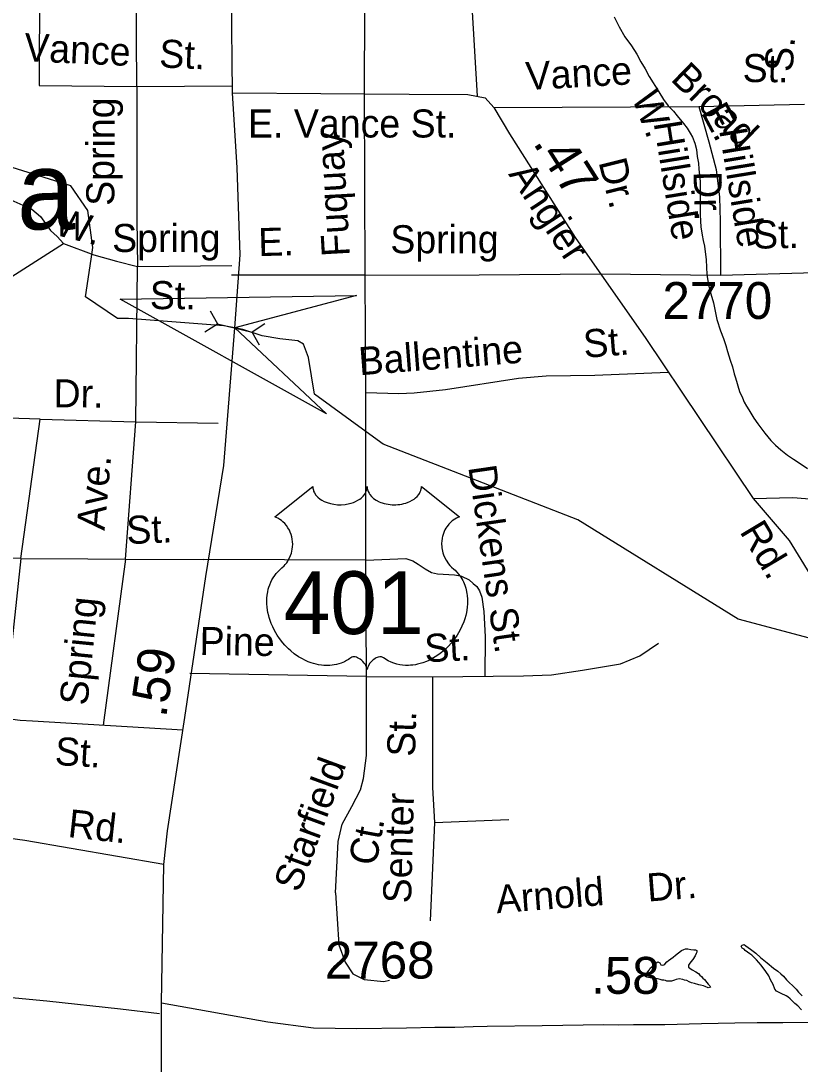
# Model space of a CAD drawing. Extents: x 2001466 to 2224147, y 644118 to 847247.
# Drawn here: x 2058818 to 2061459, y 663505 to 667039 of the extents above; entities that cross this region are included whole.
import ezdxf

# ---------------------------------------------------------------- set-up
doc = ezdxf.new("R2010")
doc.units = 0
for name, color, linetype in [('Exist Civil Demographics City Label', 7, 'Continuous'), ('Exist Hydrographic Misc Water Feature', 7, 'Continuous'), ('Exist Road Non-System Type 51', 7, 'Continuous'), ('Exist Road Non-System Type 51 Label', 7, 'Continuous'), ('Exist Road Primary US Attributed', 7, 'Continuous'), ('Exist Road Primary US Mileage Hundredths English Label', 7, 'Continuous'), ('Exist Road Primary US Shield CELL', 7, 'Continuous'), ('Exist Road Primary US Shield Number Label', 7, 'Continuous'), ('Exist Road Secondary Mileage Hundredths English Label', 7, 'Continuous'), ('Exist Road Secondary Structure Culvert Attributed CELL', 7, 'Continuous'), ('Exist Road Secondary Structure Culvert CELL', 7, 'Continuous'), ('Exist Road Secondary Type 51 Attributed', 7, 'Continuous'), ('Exist Road Secondary Type 51 Label', 7, 'Continuous'), ('Exist Road Secondary Type 51 Number Label', 7, 'Continuous')]:
    doc.layers.add(name, color=color, linetype=linetype)

msp = doc.modelspace()

# ---------------------------------------------------------------- linework, layer by layer
at = {"layer": 'Exist Hydrographic Misc Water Feature'}
for points in [[(2059056.4, 666232.2), (2059062.3, 666271.5), (2059045.3, 666396.5), (2058987.2, 666479.7), (2058753.3, 666553.3), (2058620.2, 666677.4), (2058586.4, 666770), (2058619.4, 667110.5), (2058596, 667190.8)], [(2060829.2, 667052.6), (2060845.2, 667018.6), (2060865.3, 666984.7), (2060887.2, 666954.7), (2060905.3, 666926.7), (2060919.4, 666900.8), (2060933.4, 666876.8), (2060947.5, 666850.9), (2060979.5, 666798.9), (2060995.7, 666772.9), (2061011.7, 666751), (2061029.5, 666733), (2061041.6, 666717.1), (2061063.8, 666691.1), (2061075.7, 666675.1), (2061085.7, 666659.1), (2061093.9, 666645.2), (2061101.9, 666625.2), (2061107.9, 666603.2), (2061109.9, 666579.2), (2061114, 666557.2), (2061116.1, 666537.2), (2061120.2, 666495.2), (2061120.2, 666473.3), (2061120.2, 666437.3), (2061120.2, 666419.3), (2061120.2, 666381.2), (2061122.4, 666341.2), (2061126.3, 666313.3), (2061130.4, 666295.3), (2061134.5, 666275.3), (2061140.7, 666229.3), (2061142.5, 666179.3), (2061148.7, 666145.4), (2061152.8, 666125.4), (2061164.9, 666083.4), (2061170.8, 666055.5), (2061177, 666027.5), (2061188.9, 665989.4), (2061198.9, 665963.5), (2061207.1, 665939.5), (2061213.1, 665919.5), (2061221.3, 665889.6), (2061229.3, 665867.6), (2061235.2, 665843.6), (2061239.3, 665829.6), (2061253.3, 665783.6), (2061263.3, 665761.6), (2061269.5, 665747.7), (2061277.5, 665733.7), (2061285.5, 665721.7), (2061291.4, 665709.7), (2061301.4, 665693.7), (2061315.6, 665673.8), (2061329.5, 665655.8), (2061339.6, 665641.8), (2061349.6, 665629.8), (2061359.7, 665617.9), (2061375.7, 665601.9), (2061393.7, 665585.9), (2061415.7, 665567.9), (2061435.8, 665554), (2061455.6, 665542.1), (2061483.7, 665522.1)], [(2059183.5, 666030.4), (2059146.1, 666030.3), (2059037.3, 666104.6), (2059056.4, 666232.2)], [(2059988.4, 665647.1), (2059813.2, 665773.9), (2059792.7, 665898.4), (2059776.5, 665944.1), (2059757.2, 665955.3), (2059696.4, 665962.4), (2059636.5, 665972.5), (2059570.6, 665993.8), (2059543.2, 665998.9), (2059505.7, 666006), (2059183.5, 666030.4)], [(2061642.8, 664933.9), (2061630.4, 664929.5), (2061608.4, 664924.4), (2061590, 664924.4), (2061558.5, 664930.3), (2061248.5, 665011.7), (2060705.2, 665349), (2060046.3, 665605.2), (2059988.4, 665647.1)], [(2061028.9, 663867.7), (2061036.9, 663873.7), (2061046.8, 663881.6), (2061056.8, 663889.6), (2061064.8, 663893.7), (2061070.8, 663895.7), (2061078.8, 663895.7), (2061088.8, 663893.7), (2061098.9, 663891.7), (2061104.8, 663891.7), (2061108.7, 663889.7), (2061108.7, 663883.8), (2061106.9, 663879.8), (2061103, 663871.8), (2061095, 663859.8), (2061088.8, 663851.7), (2061082.9, 663843.7), (2061080.8, 663839.7), (2061080.8, 663833.7), (2061084.9, 663829.7), (2061092.9, 663823.8), (2061105, 663817.8), (2061114.8, 663811.8), (2061119, 663805.8), (2061125.1, 663801.8), (2061129, 663795.8), (2061134.9, 663791.8), (2061142.9, 663781.8), (2061147, 663775.8), (2061153, 663769.9), (2061155, 663765.9), (2061147, 663763.8), (2061137, 663767.8), (2061131, 663769.8), (2061121, 663771.8), (2061115.1, 663773.7), (2061101.1, 663777.7), (2061091.1, 663779.7), (2061083.1, 663783.7), (2061075.1, 663787.7), (2061067.1, 663789.7), (2061061.1, 663791.7), (2061049, 663793.6), (2061039, 663791.6), (2061033, 663789.6), (2061023, 663785.6), (2061012.9, 663785.6), (2061007, 663785.6), (2061003.1, 663787.6), (2060996.9, 663789.6), (2060991, 663789.6), (2060985.1, 663791.6), (2060975, 663793.5), (2060963.1, 663795.5), (2060951, 663797.4), (2060939.1, 663799.4), (2060935, 663801.4), (2060935, 663805.4), (2060939.1, 663811.4), (2060943, 663817.5), (2060946.9, 663823.5), (2060950.8, 663829.5), (2060960.9, 663837.5), (2060967, 663843.5), (2060970.9, 663847.5), (2060976.8, 663851.5), (2060983, 663847.5), (2060986.9, 663841.5), (2060991, 663839.6), (2060996.9, 663841.6), (2061000.8, 663843.6), (2061007, 663851.6), (2061012.9, 663855.6), (2061020.9, 663861.6), (2061028.9, 663867.7)], [(2061463.2, 663688.4), (2061450.9, 663702.4), (2061441.1, 663710.4), (2061434.9, 663716.4), (2061425.1, 663726.4), (2061417.1, 663732.3), (2061410.9, 663736.3), (2061395, 663744.3), (2061385.1, 663748.3), (2061379, 663752.3), (2061373, 663758.3), (2061367.1, 663774.3), (2061358.9, 663790.2), (2061352.9, 663804.2), (2061342.9, 663818.2), (2061326.9, 663840.1), (2061310.9, 663858.1), (2061294.9, 663874.1), (2061288.7, 663878.1), (2061272.7, 663890.1), (2061268.8, 663894.1), (2061262.7, 663898), (2061258.8, 663904), (2061262.7, 663908), (2061268.8, 663910.1), (2061274.8, 663906.1), (2061290.8, 663894.1), (2061308.8, 663880.2), (2061324.8, 663866.1), (2061346.8, 663848.2), (2061368.9, 663830.3), (2061382.9, 663820.3), (2061392.9, 663810.3), (2061402.9, 663802.3), (2061413, 663790.3), (2061421, 663782.4), (2061434.9, 663768.4)], [(2061434.9, 663768.4), (2061445, 663758.4), (2061453, 663748.4), (2061465.1, 663736.5)]]:
    msp.add_lwpolyline(points, dxfattribs=at)
at = {"layer": 'Exist Road Non-System Type 51'}
for points in [[(2058881.5, 667170.5), (2058880.2, 666820.2), (2059211.6, 666816.2)], [(2059211.6, 666816.2), (2059208.9, 667150.5)], [(2059982.4, 666792.3), (2059983.8, 667084.7)], [(2060345.9, 667088.7), (2060364.5, 666783.9)], [(2058187.9, 666967), (2058294.9, 666951.8), (2058324.3, 666939.7), (2058359, 666906.3), (2058397.8, 666843.4), (2058421.8, 666826.1), (2058452.6, 666822.1), (2058491.3, 666823.4), (2058516.7, 666816.7), (2058530.1, 666798), (2058534.1, 666748.5), (2058578.2, 666629.5), (2058607.6, 666553.3), (2058637, 666521.2), (2058679.7, 666478.4), (2058722.5, 666459.7), (2058856.1, 666400.8), (2058885.5, 666376.8), (2058918.9, 666328.6), (2058941.7, 666308.6), (2058963.3, 666285.3)], [(2059211.6, 666816.2), (2059210.8, 666366.9), (2059213.2, 666206.4)], [(2059211.6, 666816.2), (2059534.8, 666819.3)], [(2059985.1, 666177.5), (2059982.4, 666792.3)], [(2060420.9, 666745.7), (2061115.7, 666749.3)], [(2061115.7, 666749.3), (2061473.8, 666757.3)], [(2061115.7, 666749.3), (2061149.1, 666629), (2061174.5, 666535.4), (2061185.2, 666441.8), (2061187.8, 666360.2), (2061189.2, 666178.1)], [(2058411.1, 665705), (2058451.5, 665809.3), (2058523.6, 665932.3), (2058599.8, 666044.6), (2058627.9, 666068.7), (2058717.4, 666128.9), (2058963.3, 666285.3)], [(2058963.3, 666285.3), (2059066.2, 666246.5), (2059142.4, 666225.1), (2059213.2, 666206.4)], [(2059208.4, 665680.9), (2059213.2, 666206.4)], [(2059213.2, 666206.4), (2059533.4, 666210.6)], [(2059985.1, 666177.5), (2060371.3, 666178.9), (2060782.8, 666182.1)], [(2060782.8, 666182.1), (2061189.2, 666178.1)], [(2061189.2, 666178.1), (2061511, 666186.1)], [(2059985.1, 666177.5), (2059532, 666177.5)], [(2059987, 665780.4), (2059985.1, 666177.5)], [(2059987, 665780.4), (2060099.2, 665776.4), (2060151.4, 665779.1), (2060256.9, 665789.8), (2060504.2, 665828.6), (2060598.8, 665836.6), (2060763.2, 665839.2), (2061012.2, 665849)], [(2059987.5, 665211.9), (2059987, 665780.4)], [(2058883.7, 665690.3), (2058411.1, 665705)], [(2058818.5, 665217.7), (2058883.7, 665690.3)], [(2058883.7, 665690.3), (2059208.4, 665680.9)], [(2059172.6, 665215.1), (2059208.4, 665680.9)], [(2059208.4, 665680.9), (2059487, 665676.7)], [(2058818.5, 665217.7), (2058220.8, 665226.3), (2058184.7, 665223.6), (2058171.4, 665215.6), (2058163.4, 665204.9), (2058159.4, 665154.1), (2058154.8, 665091), (2058144.1, 665062.9), (2058120.1, 665056.2), (2058078.6, 665058.9), (2057884.9, 665091)], [(2058818.5, 665217.7), (2058764.8, 664719.4), (2058760.4, 664697.5), (2058766.2, 664687.3), (2058773.9, 664675.2), (2058789.9, 664672.9), (2058815.8, 664670.3), (2058857.8, 664667.5), (2059367.5, 664636.9)], [(2058818.5, 665217.7), (2059045.6, 665216.4), (2059172.6, 665215.1)], [(2059172.6, 665215.1), (2059097.1, 664653.1)], [(2059172.6, 665215.1), (2059436.4, 665214.6)], [(2059987.5, 665211.9), (2059436.4, 665214.6)], [(2059987.5, 665211.9), (2060123, 665217.8), (2060146.8, 665209.3), (2060164.6, 665198.9), (2060188.2, 665182.5), (2060210, 665170), (2060229.9, 665165.6), (2060287.8, 665162.4), (2060301.8, 665160.2), (2060311.7, 665158), (2060337.5, 665145.4), (2060351.2, 665133.2), (2060363, 665122.9), (2060372.7, 665108.7), (2060380.3, 665086.6), (2060387.3, 665038.4), (2060391.6, 664952.3), (2060391, 664818.3)], [(2059989.7, 664817.7), (2059987.5, 665211.9)], [(2060212.8, 664816.3), (2060521, 664819.8), (2060615.9, 664823.8), (2060721.5, 664839.9), (2060849.8, 664861.3), (2060915.2, 664888), (2060979.4, 664930.8)], [(2059989.7, 664817.7), (2059391.4, 664828.7)], [(2059884.2, 664085.3), (2059893.4, 664258.5), (2059906.8, 664317.3), (2059940.2, 664377.5), (2059969.6, 664433.6), (2059979, 664472.4), (2059989.7, 664550), (2059989.7, 664782.6), (2059989.7, 664817.7)], [(2059989.7, 664817.7), (2060212.8, 664816.3)], [(2060212.8, 664816.3), (2060212.8, 664441.9), (2060219.5, 664322.9)], [(2059302.4, 664180.6), (2058832.1, 664262.5), (2058395.1, 664322.6), (2058210.7, 664340), (2058111.8, 664350.7), (2058069, 664346.7), (2058061, 664326.7), (2058056, 664287.7), (2058053.6, 664265.8), (2058048.1, 664191.9), (2058017.2, 663810.2)], [(2060219.5, 664322.9), (2060205.7, 663990.1)], [(2060219.5, 664322.9), (2060472.1, 664333.6)], [(2059884.2, 664085.3), (2059896.1, 663909.2), (2059917.5, 663850.4), (2059942.9, 663810.2), (2059981.6, 663791.5), (2060048.5, 663784.8), (2060067.2, 663788.9)], [(2059288.1, 663675.2), (2059155.9, 663691.4), (2058906.4, 663718.5), (2058488.9, 663758.1), (2058017.2, 663810.2)]]:
    msp.add_lwpolyline(points, dxfattribs=at)
at = {"layer": 'Exist Road Primary US Attributed'}
for points in [[(2059535.1, 666795.5), (2059531.9, 667124.3), (2059523.6, 667409.2), (2059511, 667649)], [(2059295.4, 663712.5), (2059302.4, 664180.6), (2059315.3, 664295.7), (2059373.9, 664679), (2059445.4, 665156.9), (2059506.2, 665533.1), (2059543.2, 665998.9), (2059561, 666246.7), (2059550.8, 666540.9), (2059535.1, 666795.5)], [(2059166.2, 661899.6), (2059218.5, 662013.8), (2059254.6, 662159.3), (2059275.5, 662259.9), (2059294.4, 662402.3), (2059300.7, 662588.7), (2059295.4, 663340.6), (2059295.4, 663712.5)]]:
    msp.add_lwpolyline(points, dxfattribs=at)
at = {"layer": 'Exist Road Primary US Shield CELL'}
msp.add_lwpolyline([(2059807.8, 665461.1), (2059808.1, 665455.8), (2059809.4, 665449.5), (2059810.4, 665446.2), (2059813.3, 665440), (2059818.2, 665432.6), (2059825, 665425.4), (2059832.7, 665419.1), (2059837.8, 665415.7), (2059846.6, 665411), (2059856.6, 665406.9), (2059867.6, 665403.7), (2059879, 665401.4), (2059891.3, 665400), (2059903.6, 665399.8), (2059916.8, 665400.8), (2059931.4, 665403.6), (2059938.1, 665405.3), (2059945.6, 665407.9), (2059952.6, 665410.8), (2059960.3, 665414.9), (2059966.4, 665418.9), (2059971.3, 665422.4), (2059978.1, 665428.9), (2059983.5, 665435.7), (2059985.8, 665439.5), (2059987.8, 665443.1), (2059990.5, 665450.9), (2059991.2, 665454.3), (2059991.8, 665461.4), (2059992.2, 665455.4), (2059992.8, 665451.7), (2059993.8, 665448), (2059995.3, 665444.2), (2059998.1, 665438.7), (2060001.1, 665434.1), (2060006.9, 665427.4), (2060010.4, 665424), (2060013.7, 665421.4), (2060022.4, 665415.4), (2060032.6, 665410.2), (2060037.6, 665408), (2060042.8, 665406.2), (2060049.3, 665404.2), (2060056.1, 665402.6), (2060062.8, 665401.5), (2060069.6, 665400.5), (2060076.6, 665399.9), (2060082.3, 665399.8), (2060089.3, 665399.9), (2060095.8, 665400.2), (2060102.4, 665401), (2060109.7, 665402.2), (2060115.5, 665403.5), (2060123.2, 665405.6), (2060130.2, 665408.1), (2060136.4, 665410.7), (2060144.4, 665414.9), (2060150.8, 665418.9), (2060155.5, 665422.7), (2060161.1, 665427.9), (2060166.5, 665434.1), (2060169.6, 665438.5), (2060171.8, 665443.2), (2060173.8, 665448), (2060175.1, 665453.2), (2060175.7, 665457.7), (2060175.8, 665461.5), (2060304.4, 665359.1), (2060301.4, 665357.9), (2060294.4, 665354.5), (2060288.8, 665351.2), (2060280, 665345), (2060276.2, 665341.6), (2060272.4, 665338), (2060268.9, 665334.2), (2060265.8, 665330.6), (2060262.1, 665325.5), (2060258.8, 665320.3), (2060255.5, 665314.6), (2060253.1, 665309.7), (2060249.2, 665299.3), (2060247.3, 665292.8), (2060246, 665287.2), (2060244.5, 665275.8), (2060244.2, 665270.3), (2060244.2, 665264.9), (2060244.5, 665259.2), (2060245, 665253.7), (2060246, 665248), (2060246.9, 665243), (2060248.5, 665236.9), (2060250.8, 665229.7), (2060253.6, 665222.8), (2060259.5, 665211.6), (2060267, 665200.2), (2060272.4, 665193.9), (2060277.7, 665188.4), (2060285.7, 665181.7), (2060289.9, 665177.9), (2060294.9, 665173), (2060302.9, 665163.6), (2060306.2, 665159.2), (2060309.5, 665154.3), (2060312.5, 665149.2), (2060315.6, 665143.7), (2060318, 665138.9), (2060322.5, 665127.9), (2060325.8, 665117.2), (2060327.3, 665111.6), (2060329.7, 665099), (2060330.7, 665092.7), (2060331.6, 665080.4), (2060331.7, 665065.5), (2060330.5, 665051.4), (2060327.9, 665034.9), (2060325.7, 665025), (2060322.3, 665013.5), (2060319, 665003.6), (2060313.1, 664988.9), (2060307.9, 664978.3), (2060301.2, 664965.8), (2060296.6, 664958.3), (2060291.2, 664950.2), (2060284.4, 664941), (2060276.5, 664931.1), (2060267, 664920.7), (2060259.3, 664913), (2060249.3, 664904), (2060243.2, 664899), (2060234.6, 664892.5), (2060222.7, 664884.6), (2060211, 664877.8), (2060201.1, 664872.7), (2060192.3, 664868.9), (2060180.9, 664864.6), (2060161.9, 664859.4), (2060155, 664857.9), (2060146.8, 664856.7), (2060139.1, 664855.9), (2060131.7, 664855.5), (2060121.7, 664855.5), (2060111.7, 664856.3), (2060102.3, 664857.6), (2060092.5, 664859.7), (2060082.2, 664862.7), (2060072.9, 664866.4), (2060063.5, 664871), (2060047.6, 664881), (2060043, 664883.5), (2060040.4, 664884.1), (2060034.3, 664884.4), (2060028.5, 664883.2), (2060022.6, 664880.9), (2060019, 664879), (2060014.3, 664875.9), (2060010.6, 664873), (2060006.2, 664868.8), (2060003.2, 664865.3), (2060000.9, 664862.6), (2059996.4, 664855.5), (2059994.8, 664852.1), (2059993.1, 664847.8), (2059991.6, 664841.4), (2059989.6, 664849.5), (2059987.3, 664854.8), (2059984.5, 664859.4), (2059981.7, 664863.4), (2059977.2, 664868.6), (2059973.2, 664872.4), (2059968.3, 664876.4), (2059963.1, 664879.5), (2059959, 664881.6), (2059955.2, 664883.1), (2059950.6, 664884.2), (2059946.8, 664884.5), (2059943.7, 664884.4), (2059939.4, 664883.5), (2059933.6, 664879.3), (2059928.1, 664875.5), (2059922.1, 664871.8), (2059914.9, 664868), (2059909.7, 664865.5), (2059903.5, 664863.1), (2059896.2, 664860.7), (2059888.3, 664858.6), (2059880.1, 664857), (2059873, 664855.9), (2059865.3, 664855.2), (2059858.4, 664855), (2059851.2, 664855), (2059844.4, 664855.6), (2059836.6, 664856.3), (2059826.9, 664857.7), (2059818.8, 664859.5), (2059810.3, 664861.8), (2059801.6, 664864.5), (2059792.3, 664868.1), (2059780.6, 664873.2), (2059772.4, 664877.4), (2059759.6, 664884.7), (2059744.6, 664895.2), (2059733.2, 664904.4), (2059724.9, 664911.9), (2059712.7, 664924.3), (2059705.5, 664932.5), (2059694.2, 664947.1), (2059687, 664957.6), (2059682.3, 664965.4), (2059675.5, 664977.8), (2059671.7, 664985.7), (2059666.9, 664997.1), (2059663, 665007.5), (2059659.9, 665017.3), (2059658.1, 665023.6), (2059655.7, 665034.7), (2059654.2, 665042.5), (2059652.8, 665053.2), (2059652, 665064.5), (2059651.8, 665074.9), (2059652.1, 665083.6), (2059653.1, 665093.7), (2059654.8, 665104.4), (2059656.9, 665113.6), (2059658.7, 665120.2), (2059661.5, 665128.3), (2059665.1, 665137.2), (2059669.3, 665145.7), (2059673.4, 665152.8), (2059678.5, 665160.4), (2059683.5, 665166.8), (2059690, 665174), (2059696.9, 665180.5), (2059703.1, 665185.6), (2059710.6, 665192.9), (2059714.5, 665197.3), (2059719.1, 665203.4), (2059722.9, 665209.1), (2059725.8, 665214.2), (2059729.7, 665221.7), (2059732.1, 665227.4), (2059735, 665236), (2059736.5, 665242.1), (2059738, 665249.9), (2059739, 665257.3), (2059739.4, 665266.5), (2059739.2, 665274.1), (2059738.2, 665283), (2059736.5, 665291.5), (2059734.5, 665298.9), (2059731.3, 665307.5), (2059728.4, 665313.7), (2059723.5, 665322.1), (2059718, 665330), (2059712.3, 665336.3), (2059706.6, 665342), (2059701.2, 665346.3), (2059696, 665350), (2059689.4, 665354), (2059683.1, 665357.1), (2059679.2, 665358.7)], close=True, dxfattribs=at)
at = {"layer": 'Exist Road Secondary Structure Culvert Attributed CELL'}
msp.add_lwpolyline([(2059854.5, 665707.5), (2059155.2, 666096), (2059955.1, 666109.2), (2059543.2, 665998.9)], close=True, dxfattribs=at)
at = {"layer": 'Exist Road Secondary Structure Culvert CELL'}
for p, q in [((2059459.3, 666057.2), (2059484.5, 666013.1)), ((2059441.9, 665985.6), (2059484.5, 666013.1)), ((2059484.5, 666013.1), (2059602, 665984.6)), ((2059644.6, 666012.2), (2059602, 665984.6)), ((2059627.2, 665940.6), (2059602, 665984.6))]:
    msp.add_line(p, q, dxfattribs=at)
at = {"layer": 'Exist Road Secondary Type 51 Attributed'}
for points in [[(2059535.1, 666795.5), (2060133.8, 666791.2), (2060333.3, 666790.1), (2060391.3, 666778.5), (2060420.9, 666745.7), (2060474.2, 666656), (2060696.9, 666305.3), (2060935.5, 665963), (2061300.2, 665421.2)], [(2061300.2, 665421.2), (2061434.2, 665424.3), (2061548.2, 665415.9), (2061647.4, 665390.5), (2062059.6, 665225.8), (2062178.9, 665207.8), (2062283.4, 665217.3), (2062545.7, 665271.2), (2062714.6, 665296.5), (2062815.9, 665283.8), (2062923.6, 665260.6), (2063003.8, 665203.6), (2063174.8, 665005), (2063334.7, 664824.4)], [(2061300.2, 665421.2), (2061421.5, 665278.6), (2061583.4, 665015.4), (2061630.4, 664929.5), (2061798.2, 664573.1), (2061931.9, 664287.8), (2061986.8, 664196.9), (2062069.1, 664112.4), (2062181, 664013.1), (2062264.4, 663916), (2062316.1, 663822), (2062375.7, 663661.3)], [(2059295.4, 663712.5), (2059655.5, 663648.6), (2059810.2, 663627.6), (2059957.1, 663625), (2060124.9, 663627.6), (2060221.5, 663629.9), (2060288.5, 663629.9), (2060350.5, 663631.9), (2060398.5, 663632.9), (2060584.6, 663636), (2060793.7, 663639), (2060842.9, 663638), (2060893.9, 663639), (2060999.9, 663639), (2061124.9, 663643), (2061238, 663645.1), (2061313, 663646.1), (2061400.1, 663646.1), (2061503.1, 663647.1), (2061663.2, 663650.1), (2061812.2, 663651.1), (2062075.5, 663651.2), (2062375.7, 663661.3)]]:
    msp.add_lwpolyline(points, dxfattribs=at)

# ---------------------------------------------------------------- texts
at = {"layer": 'Exist Civil Demographics City Label'}
msp.add_text('Fuquay--Varina', height=265, dxfattribs=at).set_placement((2056560.3, 666332.7))
at = {"layer": 'Exist Road Non-System Type 51 Label'}
for s, rotation, p in [('Vance', 357.3161, (2058828.3, 666902.9)), (' St.', 357.4566, (2059250.7, 666883.2)), ('S. ', 85.3837, (2061432.5, 666864)), (' St.', 359.5934, (2061228.5, 666832.2)), ('Vance', 3.1733, (2060531.3, 666804.4)), ('Broad', 315.8105, (2061016.4, 666839)), ('W.', 291.1101, (2060887.3, 666780)), ('Spring', 89.7431, (2059134.8, 666412.3)), ('E. ', 298.1561, (2061121.5, 666729.3)), ('Hillside', 279.2041, (2060962.1, 666693.8)), ('Hillside', 279.3227, (2061184, 666669.5)), ('Fuquay', 93.2681, (2059933.5, 666243)), ('Dr.', 284.0261, (2060775.2, 666561.4)), ('Dr.', 271.5091, (2061097.5, 666528.7)), ('W. ', 345.5943, (2058926.9, 666316.1)), ('Spring', 359.848, (2059127.5, 666256.2)), (' St.', 1.0235, (2061264.8, 666266.6)), ('E. ', 1.5946, (2059624.1, 666241.9)), (' St.', 359.848, (2059220.2, 666062.6)), ('Ballentine', 4.4266, (2059966.3, 665838.4)), (' St.', 4.4266, (2060692.4, 665894.6)), ('Dr.', 359.5194, (2058928.8, 665730.2)), ('Ave.', 84.8889, (2059102, 665310.9)), ('Dickens St.', 278.2973, (2060334.1, 665528)), ('St.', 2.3271, (2059177.8, 665266.4)), ('Spring', 84.3196, (2059043.9, 664717.6)), ('Pine', 359.0312, (2059423.3, 664891.3)), ('St.', 2.6503, (2060187.9, 664866.2)), ('St.', 88.4145, (2060154, 664545.3)), ('St.', 356.5641, (2058931.9, 664518.6)), ('Starfield', 69.8675, (2059762, 664082.9)), ('Senter', 88.4146, (2060140.3, 664048.6)), ('Rd.', 353.6783, (2058975.1, 664274.4)), ('Ct.', 79.511, (2060021.6, 664173.4)), ('Arnold', 4.4266, (2060431.5, 664015.8)), ('Dr.', 4.4266, (2060943.1, 664055.4))]:
    msp.add_text(s, height=95, rotation=rotation, dxfattribs=at).set_placement(p)
msp.add_text('Spring', height=95, dxfattribs=at).set_placement((2060070.2, 666251.8))
at = {"layer": 'Exist Road Primary US Mileage Hundredths English Label'}
msp.add_text('.59', height=125, rotation=81.494, dxfattribs=at).set_placement((2059310.3, 664676.1))
at = {"layer": 'Exist Road Primary US Shield Number Label'}
msp.add_text('401', height=212.5, dxfattribs=at).set_placement((2059708.9, 664961.8))
at = {"layer": 'Exist Road Secondary Mileage Hundredths English Label'}
msp.add_text('.47', height=125, rotation=302.4194, dxfattribs=at).set_placement((2060551.7, 666625.7))
msp.add_text('.58', height=125, dxfattribs=at).set_placement((2060750.5, 663743))
at = {"layer": 'Exist Road Secondary Type 51 Label'}
msp.add_text('E. Vance St.', height=95, dxfattribs=at).set_placement((2059588.2, 666643.9))
for s, rotation, p in [('Angier', 303.3302, (2060468.8, 666519.7)), ('Rd.', 300.9537, (2061251.9, 665309.1))]:
    msp.add_text(s, height=95, rotation=rotation, dxfattribs=at).set_placement(p)
at = {"layer": 'Exist Road Secondary Type 51 Number Label'}
for s, p in [('2770', (2060992.3, 666029.3)), ('2768', (2059848.4, 663794.7))]:
    msp.add_text(s, height=125, dxfattribs=at).set_placement(p)

doc.saveas('drawing.dxf')
